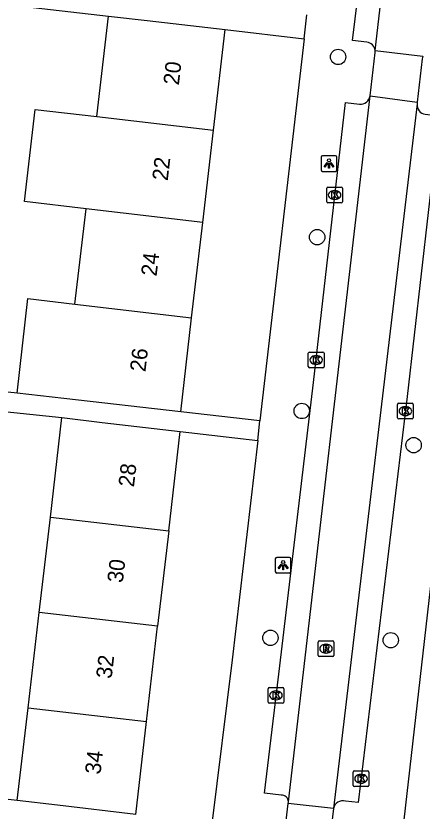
# Model space of a CAD drawing. Extents: x 161696 to 162377, y 380761 to 381673.
# Drawn here: x 162126.9 to 162152.7, y 381016.9 to 381067.5 of the extents above; entities that cross this region are included whole.
import ezdxf

# ---------------------------------------------------------------- set-up
doc = ezdxf.new("R2010")
doc.units = 0
for name, color, linetype in [('IMGEO_Boom', 7, 'Continuous'), ('IMGEO_Kolk', 7, 'Continuous'), ('IMGEO_Lichtpunt', 7, 'Continuous'), ('IMGEO_Pand', 7, 'Continuous'), ('IMGEO_Pand_nummerreeks', 7, 'Continuous'), ('IMGEO_Rijbaan_lokaal_open', 7, 'Continuous'), ('IMGEO_Rioolput', 7, 'Continuous'), ('IMGEO_Voetpad_open', 7, 'Continuous')]:
    doc.layers.add(name, color=color, linetype=linetype)

msp = doc.modelspace()

# ---------------------------------------------------------------- linework, layer by layer
at = {"layer": 'IMGEO_Boom'}
for centre in [(162147.402, 381064.908), (162146.069, 381053.441), (162145.087, 381042.386), (162152.207, 381040.209), (162143.096, 381027.956), (162150.753, 381027.802)]:
    msp.add_circle(centre, 0.489, dxfattribs=at)
at = {"layer": 'IMGEO_Kolk'}
for p, q in [((162146.755, 381056.625), (162147.607, 381056.625)), ((162146.68, 381055.699), (162146.68, 381056.551)), ((162147.168, 381056.405), (162147.193, 381056.405)), ((162147.681, 381056.551), (162147.681, 381055.699)), ((162147.607, 381055.625), (162146.755, 381055.625)), ((162147.191, 381055.845), (162147.166, 381055.845)), ((162145.507, 381045.205), (162145.507, 381046.057)), ((162145.582, 381046.131), (162146.434, 381046.131)), ((162146.508, 381046.057), (162146.508, 381045.205)), ((162145.995, 381045.911), (162146.02, 381045.911)), ((162146.434, 381045.131), (162145.582, 381045.131)), ((162146.018, 381045.351), (162145.993, 381045.351)), ((162151.182, 381041.95), (162151.182, 381042.802)), ((162151.257, 381042.876), (162152.109, 381042.876)), ((162151.67, 381042.656), (162151.695, 381042.656)), ((162152.183, 381042.802), (162152.183, 381041.95)), ((162151.693, 381042.096), (162151.668, 381042.096)), ((162152.109, 381041.876), (162151.257, 381041.876)), ((162143.02, 381024.793), (162143.872, 381024.793)), ((162142.945, 381023.867), (162142.945, 381024.719)), ((162143.433, 381024.573), (162143.458, 381024.573)), ((162143.946, 381024.719), (162143.946, 381023.867)), ((162143.872, 381023.793), (162143.02, 381023.793)), ((162143.456, 381024.013), (162143.431, 381024.013)), ((162148.363, 381018.564), (162148.363, 381019.416)), ((162148.438, 381019.49), (162149.29, 381019.49)), ((162148.851, 381019.27), (162148.876, 381019.27)), ((162149.364, 381019.416), (162149.364, 381018.564)), ((162148.874, 381018.71), (162148.849, 381018.71)), ((162149.29, 381018.49), (162148.438, 381018.49))]:
    msp.add_line(p, q, dxfattribs=at)
for points in [[(162146.755, 381056.625), (162147.607, 381056.625)], [(162146.68, 381055.699), (162146.68, 381056.551)], [(162147.001, 381056.325), (162147.124, 381056.325), (162147.124, 381056.174), (162147.254, 381056.325), (162147.418, 381056.325), (162147.272, 381056.174), (162147.425, 381055.925), (162147.273, 381055.925), (162147.188, 381056.089), (162147.124, 381056.022), (162147.124, 381055.925), (162147.001, 381055.925), (162147.001, 381056.325)], [(162147.681, 381056.551), (162147.681, 381055.699)], [(162147.607, 381055.625), (162146.755, 381055.625)], [(162145.507, 381045.205), (162145.507, 381046.057)], [(162145.582, 381046.131), (162146.434, 381046.131)], [(162146.508, 381046.057), (162146.508, 381045.205)], [(162145.828, 381045.831), (162145.951, 381045.831), (162145.951, 381045.68), (162146.081, 381045.831), (162146.245, 381045.831), (162146.099, 381045.68), (162146.252, 381045.431), (162146.1, 381045.431), (162146.015, 381045.595), (162145.951, 381045.528), (162145.951, 381045.431), (162145.828, 381045.431), (162145.828, 381045.831)], [(162146.434, 381045.131), (162145.582, 381045.131)], [(162151.182, 381041.95), (162151.182, 381042.802)], [(162151.257, 381042.876), (162152.109, 381042.876)], [(162151.503, 381042.576), (162151.626, 381042.576), (162151.626, 381042.425), (162151.756, 381042.576), (162151.92, 381042.576), (162151.774, 381042.425), (162151.927, 381042.176), (162151.775, 381042.176), (162151.69, 381042.34), (162151.626, 381042.273), (162151.626, 381042.176), (162151.503, 381042.176), (162151.503, 381042.576)], [(162152.183, 381042.802), (162152.183, 381041.95)], [(162152.109, 381041.876), (162151.257, 381041.876)], [(162143.02, 381024.793), (162143.872, 381024.793)], [(162142.945, 381023.867), (162142.945, 381024.719)], [(162143.266, 381024.493), (162143.389, 381024.493), (162143.389, 381024.342), (162143.519, 381024.493), (162143.683, 381024.493), (162143.537, 381024.342), (162143.69, 381024.093), (162143.538, 381024.093), (162143.453, 381024.257), (162143.389, 381024.19), (162143.389, 381024.093), (162143.266, 381024.093), (162143.266, 381024.493)], [(162143.946, 381024.719), (162143.946, 381023.867)], [(162143.872, 381023.793), (162143.02, 381023.793)], [(162148.363, 381018.564), (162148.363, 381019.416)], [(162148.438, 381019.49), (162149.29, 381019.49)], [(162148.684, 381019.19), (162148.807, 381019.19), (162148.807, 381019.039), (162148.937, 381019.19), (162149.101, 381019.19), (162148.955, 381019.039), (162149.108, 381018.79), (162148.956, 381018.79), (162148.871, 381018.954), (162148.807, 381018.887), (162148.807, 381018.79), (162148.684, 381018.79), (162148.684, 381019.19)], [(162149.364, 381019.416), (162149.364, 381018.564)], [(162149.29, 381018.49), (162148.438, 381018.49)]]:
    msp.add_lwpolyline(points, dxfattribs=at)
for centre, start, end in [((162146.757, 381056.549), 91.552, 178.448), ((162146.757, 381056.549), 91.552, 178.448), ((162147.605, 381056.549), 1.552, 88.448), ((162147.605, 381056.549), 1.552, 88.448), ((162146.757, 381055.701), 181.552, 268.448), ((162146.757, 381055.701), 181.552, 268.448), ((162147.605, 381055.701), 271.552, 358.448), ((162147.605, 381055.701), 271.552, 358.448), ((162145.584, 381046.055), 91.552, 178.448), ((162145.584, 381046.055), 91.552, 178.448), ((162146.432, 381046.055), 1.552, 88.448), ((162146.432, 381046.055), 1.552, 88.448), ((162145.584, 381045.207), 181.552, 268.448), ((162145.584, 381045.207), 181.552, 268.448), ((162146.432, 381045.207), 271.552, 358.448), ((162146.432, 381045.207), 271.552, 358.448), ((162151.259, 381042.8), 91.552, 178.448), ((162151.259, 381042.8), 91.552, 178.448), ((162152.107, 381042.8), 1.552, 88.448), ((162152.107, 381042.8), 1.552, 88.448), ((162151.259, 381041.952), 181.552, 268.448), ((162151.259, 381041.952), 181.552, 268.448), ((162152.107, 381041.952), 271.552, 358.448), ((162152.107, 381041.952), 271.552, 358.448), ((162143.022, 381024.717), 91.552, 178.448), ((162143.022, 381024.717), 91.552, 178.448), ((162143.87, 381024.717), 1.552, 88.448), ((162143.87, 381024.717), 1.552, 88.448), ((162143.022, 381023.869), 181.552, 268.448), ((162143.022, 381023.869), 181.552, 268.448), ((162143.87, 381023.869), 271.552, 358.448), ((162143.87, 381023.869), 271.552, 358.448), ((162148.44, 381019.414), 91.552, 178.448), ((162148.44, 381019.414), 91.552, 178.448), ((162149.288, 381019.414), 1.552, 88.448), ((162149.288, 381019.414), 1.552, 88.448), ((162148.44, 381018.566), 181.552, 268.448), ((162148.44, 381018.566), 181.552, 268.448), ((162149.288, 381018.566), 271.552, 358.448), ((162149.288, 381018.566), 271.552, 358.448)]:
    msp.add_arc(centre, 0.0765, start, end, dxfattribs=at)
for centre, major_axis, ratio, start_param, end_param in [((162147.167, 381056.125), (-0.387, 0.002), 0.722429, 4.712389, 7.853982), ((162147.192, 381056.125), (-0.39, 0.002), 0.717154, 1.570796, 4.712389), ((162145.994, 381045.631), (-0.387, 0.002), 0.722429, 4.712389, 7.853982), ((162146.019, 381045.631), (-0.39, 0.002), 0.717154, 1.570796, 4.712389), ((162151.669, 381042.376), (-0.387, 0.002), 0.722429, 4.712389, 7.853982), ((162151.694, 381042.376), (-0.39, 0.002), 0.717154, 1.570796, 4.712389), ((162143.432, 381024.293), (-0.387, 0.002), 0.722429, 4.712389, 7.853982), ((162143.457, 381024.293), (-0.39, 0.002), 0.717154, 1.570796, 4.712389), ((162148.85, 381018.99), (-0.387, 0.002), 0.722429, 4.712389, 7.853982), ((162148.875, 381018.99), (-0.39, 0.002), 0.717154, 1.570796, 4.712389)]:
    msp.add_ellipse(centre, major_axis=major_axis, ratio=ratio, start_param=start_param, end_param=end_param, dxfattribs=at)
at = {"layer": 'IMGEO_Lichtpunt'}
for p, q in [((162146.325, 381058.53), (162146.325, 381057.723)), ((162146.325, 381058.53), (162146.325, 381057.723)), ((162147.227, 381058.625), (162146.419, 381058.625)), ((162147.227, 381058.625), (162146.419, 381058.625)), ((162147.321, 381057.723), (162147.321, 381058.53)), ((162147.321, 381057.723), (162147.321, 381058.53)), ((162146.419, 381057.629), (162147.227, 381057.629)), ((162146.419, 381057.629), (162147.227, 381057.629)), ((162143.408, 381032.98), (162143.408, 381032.173)), ((162143.408, 381032.98), (162143.408, 381032.173)), ((162144.31, 381033.075), (162143.502, 381033.075)), ((162144.31, 381033.075), (162143.502, 381033.075)), ((162144.404, 381032.173), (162144.404, 381032.98)), ((162144.404, 381032.173), (162144.404, 381032.98)), ((162143.502, 381032.079), (162144.31, 381032.079)), ((162143.502, 381032.079), (162144.31, 381032.079))]:
    msp.add_line(p, q, dxfattribs=at)
for points in [[(162146.699, 381058.194), (162146.738, 381058.166), (162146.55, 381057.904), (162146.512, 381057.931), (162146.699, 381058.194)], [(162146.801, 381058.146), (162146.848, 381058.146), (162146.848, 381057.824), (162146.801, 381057.824), (162146.801, 381058.146)], [(162146.911, 381058.166), (162146.949, 381058.193), (162147.136, 381057.931), (162147.097, 381057.903), (162146.911, 381058.166)], [(162143.782, 381032.644), (162143.821, 381032.616), (162143.633, 381032.354), (162143.595, 381032.381), (162143.782, 381032.644)], [(162143.884, 381032.596), (162143.931, 381032.596), (162143.931, 381032.274), (162143.884, 381032.274), (162143.884, 381032.596)], [(162143.994, 381032.616), (162144.032, 381032.643), (162144.219, 381032.381), (162144.18, 381032.353), (162143.994, 381032.616)]]:
    msp.add_lwpolyline(points, dxfattribs=at)
for centre in [(162146.824, 381058.328), (162143.907, 381032.778)]:
    msp.add_circle(centre, 0.0994, dxfattribs=at)
for centre, start, end in [((162146.419, 381058.53), 90, 180), ((162146.419, 381058.53), 90, 180), ((162147.227, 381058.53), 0, 90), ((162147.227, 381058.53), 0, 90), ((162146.419, 381057.723), 180, 270), ((162146.419, 381057.723), 180, 270), ((162147.227, 381057.723), 270, 0), ((162147.227, 381057.723), 270, 360), ((162143.502, 381032.98), 90, 180), ((162143.502, 381032.98), 90, 180), ((162144.31, 381032.98), 0, 90), ((162144.31, 381032.98), 0, 90), ((162143.502, 381032.173), 180, 270), ((162143.502, 381032.173), 180, 270), ((162144.31, 381032.173), 270, 0), ((162144.31, 381032.173), 270, 360)]:
    msp.add_arc(centre, 0.0946, start, end, dxfattribs=at)
at = {"layer": 'IMGEO_Pand'}
for points in [[(162132.052, 381061.11), (162132.798, 381067.511)], [(162132.798, 381067.511), (162135.256, 381067.225), (162140.222, 381066.646)], [(162139.475, 381060.243), (162140.222, 381066.646)], [(162131.369, 381055.248), (162127.442, 381055.707), (162128.127, 381061.568), (162132.052, 381061.11)], [(162132.052, 381061.11), (162139.475, 381060.243)], [(162138.792, 381054.381), (162139.475, 381060.243)], [(162130.662, 381049.184), (162131.369, 381055.248)], [(162138.792, 381054.381), (162131.369, 381055.248)], [(162138.085, 381048.317), (162138.792, 381054.381)], [(162126.992, 381043.513), (162127.674, 381049.533), (162130.662, 381049.184)], [(162130.662, 381049.184), (162138.085, 381048.317)], [(162137.387, 381042.335), (162138.085, 381048.317)], [(162137.387, 381042.335), (162129.962, 381043.176), (162126.992, 381043.513)], [(162129.098, 381035.633), (162129.836, 381041.96)], [(162129.836, 381041.96), (162132.398, 381041.662), (162137.364, 381041.083)], [(162136.626, 381034.754), (162137.364, 381041.083)], [(162128.391, 381029.569), (162129.098, 381035.633)], [(162129.098, 381035.633), (162136.626, 381034.754)], [(162136.626, 381034.754), (162135.919, 381028.69)], [(162127.684, 381023.508), (162128.391, 381029.569)], [(162135.919, 381028.69), (162128.391, 381029.569)], [(162135.213, 381022.629), (162135.919, 381028.69)], [(162126.995, 381017.6), (162127.684, 381023.508)], [(162127.684, 381023.508), (162135.213, 381022.629)], [(162134.524, 381016.722), (162135.213, 381022.629)], [(162134.524, 381016.722), (162129.558, 381017.301), (162126.995, 381017.6)]]:
    msp.add_lwpolyline(points, dxfattribs=at)
at = {"layer": 'IMGEO_Rijbaan_lokaal_open'}
for points in [[(162149.756, 381065.313), (162157.702, 381134.076)], [(162149.432, 381062.432), (162149.755, 381065.183), (162149.756, 381065.313)], [(162149.756, 381065.313), (162152.8, 381064.956)], [(162152.8, 381064.956), (162152.753, 381064.783), (162152.437, 381062.036)], [(162144.236, 381017.529), (162149.432, 381062.432)], [(162149.432, 381062.432), (162152.437, 381062.036)], [(162152.424, 381061.921), (162147.105, 381017.099)], [(162152.437, 381062.036), (162152.424, 381061.921)], [(162143.862, 381014.364), (162144.222, 381017.408)], [(162144.222, 381017.408), (162144.236, 381017.529)], [(162147.105, 381017.099), (162144.222, 381017.408)], [(162147.105, 381017.099), (162146.767, 381014.247), (162146.742, 381014.041)]]:
    msp.add_lwpolyline(points, dxfattribs=at)
at = {"layer": 'IMGEO_Rioolput'}
for p, q in [((162146.13, 381026.836), (162146.13, 381027.688)), ((162146.205, 381027.762), (162147.057, 381027.762)), ((162146.618, 381027.542), (162146.643, 381027.542)), ((162147.131, 381027.688), (162147.131, 381026.836)), ((162146.641, 381026.982), (162146.616, 381026.982)), ((162147.057, 381026.762), (162146.205, 381026.762))]:
    msp.add_line(p, q, dxfattribs=at)
for points in [[(162146.13, 381026.836), (162146.13, 381027.688)], [(162146.205, 381027.762), (162147.057, 381027.762)], [(162146.719, 381027.46), (162146.467, 381027.462), (162146.467, 381027.062)], [(162146.645, 381027.381), (162146.591, 381027.381), (162146.591, 381027.3)], [(162146.591, 381027.3), (162146.643, 381027.3)], [(162147.131, 381027.688), (162147.131, 381026.836)], [(162146.467, 381027.062), (162146.591, 381027.062), (162146.591, 381027.224), (162146.602, 381027.224)], [(162146.649, 381027.195), (162146.72, 381027.062), (162146.86, 381027.062), (162146.795, 381027.188)], [(162147.057, 381026.762), (162146.205, 381026.762)]]:
    msp.add_lwpolyline(points, dxfattribs=at)
for centre, radius, start, end in [((162146.207, 381027.686), 0.0765, 91.552, 178.448), ((162146.207, 381027.686), 0.0765, 91.552, 178.448), ((162146.627, 381027.489), 0.19, 274.7715, 282.9687), ((162146.651, 381027.285), 0.0964, 77.0061, 93.1865), ((162146.665, 381027.342), 0.0378, 276.6634, 79.6772), ((162146.718, 381027.35), 0.109, 350.3612, 89.416), ((162146.716, 381027.35), 0.112, 277.5842, 350.9817), ((162147.055, 381027.686), 0.0765, 1.552, 88.448), ((162147.055, 381027.686), 0.0765, 1.552, 88.448), ((162146.207, 381026.838), 0.0765, 181.552, 268.448), ((162146.207, 381026.838), 0.0765, 181.552, 268.448), ((162146.601, 381027.171), 0.0533, 26.0293, 88.6989), ((162146.7, 381027.135), 0.108, 29.5134, 73.7905), ((162147.055, 381026.838), 0.0765, 271.552, 358.448), ((162147.055, 381026.838), 0.0765, 271.552, 358.448)]:
    msp.add_arc(centre, radius, start, end, dxfattribs=at)
for centre, major_axis, ratio, start_param, end_param in [((162146.617, 381027.262), (-0.387, 0.002), 0.722429, 4.712389, 7.853982), ((162146.642, 381027.262), (-0.39, 0.002), 0.717154, 1.570796, 4.712389)]:
    msp.add_ellipse(centre, major_axis=major_axis, ratio=ratio, start_param=start_param, end_param=end_param, dxfattribs=at)
at = {"layer": 'IMGEO_Voetpad_open'}
for points in [[(162149.229, 381065.849), (162148.321, 381065.955), (162150.269, 381081.843), (162152.135, 381097.939), (162153.833, 381112.868)], [(162118.421, 381066.332), (162118.748, 381069.136), (162132.798, 381067.511)], [(162145.245, 381066.064), (162145.42, 381067.579)], [(162140.222, 381066.646), (162145.245, 381066.064)], [(162145.245, 381066.064), (162142.43, 381041.751)], [(162152.074, 380989.604), (162151.735, 380989.697), (162151.381, 380989.827), (162151.041, 380989.989), (162150.716, 380990.181), (162150.409, 380990.4), (162150.124, 380990.647), (162149.861, 380990.918), (162149.624, 380991.211), (162149.414, 380991.524), (162149.233, 380991.854), (162149.082, 380992.2), (162149.047, 380994.003), (162149.732, 381000), (162157.02, 381063.805)], [(162143.774, 381017.948), (162142.717, 381018.079), (162143.701, 381026.167), (162145.846, 381044.197), (162147.868, 381062.01), (162148.766, 381061.906)], [(162152.951, 381061.257), (162153.839, 381061.154), (162153.58, 381058.913), (162151.794, 381043.304), (162148.682, 381017.486), (162147.864, 381017.563)], [(162126.992, 381043.513), (162115.908, 381044.678), (162116.231, 381047.756)], [(162115.354, 381040.313), (162115.757, 381043.44), (162129.836, 381041.96)], [(162142.43, 381041.751), (162137.387, 381042.335)], [(162142.287, 381040.513), (162142.43, 381041.751)], [(162137.364, 381041.083), (162142.287, 381040.513)], [(162142.287, 381040.513), (162140.67, 381026.549), (162139.37, 381016.118)], [(162126.995, 381017.6), (162112.885, 381019.181), (162113.21, 381022.199)]]:
    msp.add_lwpolyline(points, dxfattribs=at)
for centre, radius, start, end in [((162149.16, 381065.254), 0.599, 5.6519, 83.3779), ((162148.814, 381062.53), 0.626, 265.6034, 350.9993), ((162153.02, 381061.853), 0.6, 173.4624, 263.4139), ((162143.805, 381017.518), 0.431, 1.4673, 94.1212), ((162147.703, 381016.974), 0.61, 74.6684, 168.209)]:
    msp.add_arc(centre, radius, start, end, dxfattribs=at)

# ---------------------------------------------------------------- texts
at = {"layer": 'IMGEO_Pand_nummerreeks'}
for s, rotation, p in [('20', 83.3486, (162137.269, 381063.081)), ('22', 83.3486, (162136.56, 381056.997)), ('24', 83.3486, (162135.852, 381050.923)), ('26', 83.3486, (162135.143, 381044.845)), ('28', 83.3505, (162134.411, 381037.512)), ('30', 83.3505, (162133.701, 381031.421)), ('32', 83.3505, (162132.991, 381025.325)), ('34', 83.3505, (162132.281, 381019.238))]:
    msp.add_text(s, height=1, rotation=rotation, dxfattribs=at).set_placement(p)

doc.saveas('drawing.dxf')
